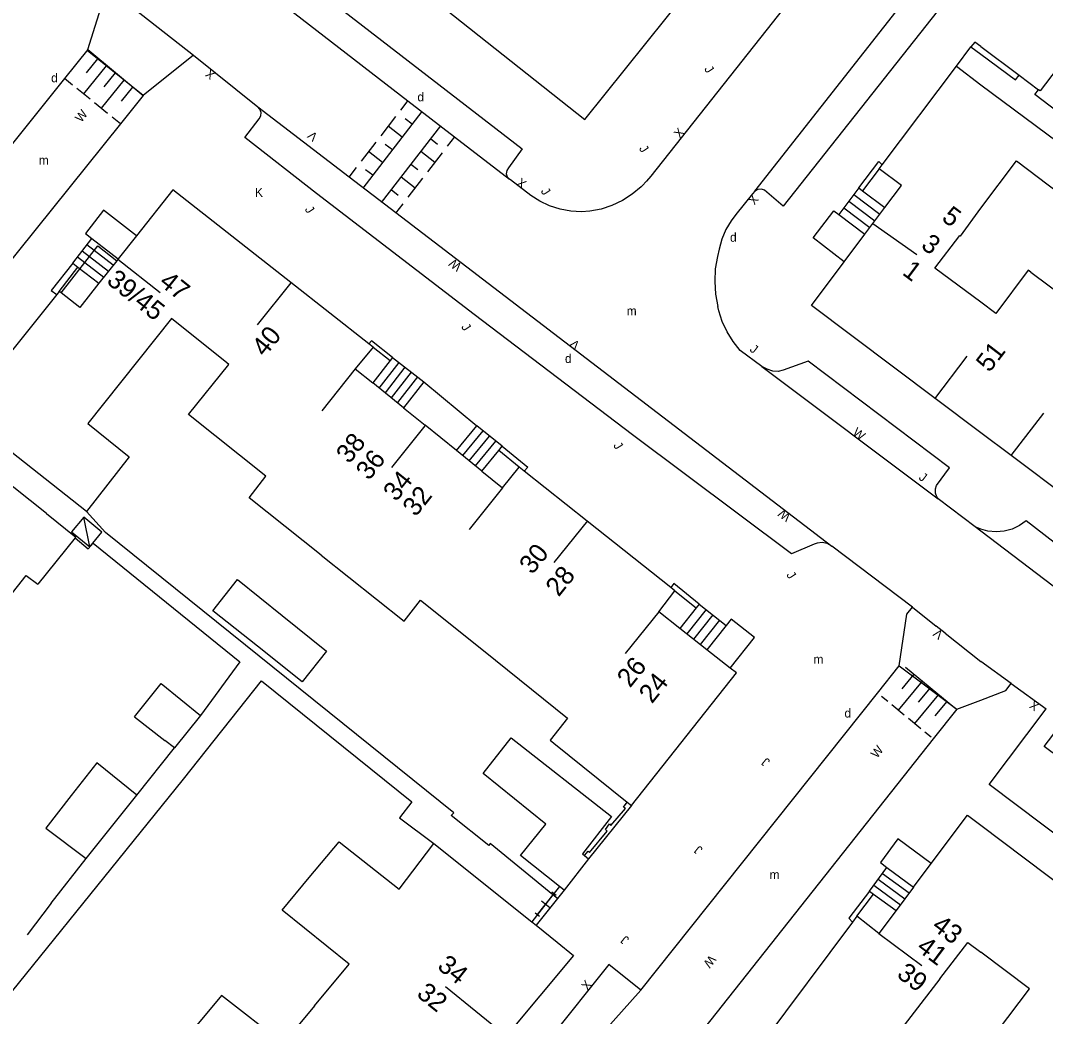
# Model space of a CAD drawing. Extents: x 134999 to 136502, y 457398 to 459002.
# Drawn here: x 135446.3 to 135503.6, y 457839.1 to 457894.8 of the extents above; entities that cross this region are included whole.
import ezdxf

# ---------------------------------------------------------------- set-up
doc = ezdxf.new("R2010")
doc.units = 0
for name, color, linetype in [('RI_DGTB_15', 7, 'Continuous'), ('RI_DGTB_2', 7, 'Continuous'), ('RI_DGTB_23', 7, 'Continuous'), ('RI_DGTB_28', 7, 'Continuous'), ('RI_DGTB_29', 7, 'Continuous'), ('RI_DGTB_3', 7, 'Continuous'), ('RI_DGTB_30', 7, 'Continuous'), ('RI_DGTB_31', 7, 'Continuous'), ('RI_DGTB_35', 7, 'Continuous'), ('RI_DGTB_36', 7, 'Continuous'), ('RI_DGTB_4', 7, 'Continuous'), ('RI_DGTB_43', 7, 'Continuous'), ('RI_DGTB_48', 7, 'Continuous'), ('RI_DGTB_5', 7, 'Continuous'), ('RI_DGTB_53', 7, 'Continuous'), ('RI_DGTB_54', 7, 'Continuous'), ('RI_DGTB_6', 7, 'Continuous'), ('RI_DGTB_7', 7, 'Continuous')]:
    doc.layers.add(name, color=color, linetype=linetype)

msp = doc.modelspace()

# ---------------------------------------------------------------- linework, layer by layer
at = {"layer": 'RI_DGTB_15'}
for p, q in [((135493.967, 457883.435), (135496.418, 457881.704)), ((135451.744, 457881.43), (135454.099, 457879.571)), ((135461.409, 457880.116), (135459.536, 457877.774)), ((135497.42, 457873.617), (135499.233, 457876.008)), ((135465.014, 457875.305), (135463.141, 457872.963)), ((135501.698, 457870.449), (135503.524, 457872.83)), ((135468.909, 457872.125), (135467.036, 457869.783)), ((135473.258, 457868.655), (135471.385, 457866.313)), ((135477.998, 457866.808), (135476.125, 457864.466)), ((135481.985, 457861.716), (135480.112, 457859.374)), ((135494.3, 457843.724), (135496.703, 457841.928)), ((135473.461, 457837.987), (135470.069, 457840.744))]:
    msp.add_line(p, q, dxfattribs=at)
at = {"layer": 'RI_DGTB_2'}
msp.add_line((135469.414, 457848.761), (135474.885, 457844.385), dxfattribs=at)
for points in [[(135474.885, 457844.385), (135475.131, 457844.189)], [(135475.131, 457844.189), (135476.308, 457843.247), (135477.218, 457842.487), (135473.461, 457837.987)]]:
    msp.add_lwpolyline(points, dxfattribs=at)
at = {"layer": 'RI_DGTB_23'}
msp.add_lwpolyline([(135476.324, 457845.681), (135475.131, 457844.189)], dxfattribs=at)
at = {"layer": 'RI_DGTB_28'}
for p, q in [((135493.176, 457885.424), (135492.054, 457883.932)), ((135493.176, 457885.424), (135493.388, 457885.264)), ((135493.388, 457885.264), (135494.631, 457884.329)), ((135492.615, 457884.678), (135494.073, 457883.581)), ((135492.896, 457885.051), (135494.352, 457883.955)), ((135492.335, 457884.305), (135493.793, 457883.208)), ((135449.22, 457881.218), (135450.279, 457882.593)), ((135450.014, 457882.249), (135451.486, 457881.116)), ((135449.749, 457881.905), (135451.221, 457880.772)), ((135449.22, 457881.218), (135449.507, 457880.997)), ((135449.484, 457881.561), (135450.956, 457880.428)), ((135449.507, 457880.997), (135450.685, 457880.09)), ((135467.102, 457875.936), (135466.971, 457875.767)), ((135467.102, 457875.936), (135468.846, 457874.578)), ((135466.971, 457875.767), (135465.995, 457874.514)), ((135467.45, 457875.665), (135466.333, 457874.23)), ((135467.799, 457875.393), (135466.682, 457873.958)), ((135468.148, 457875.122), (135467.031, 457873.687)), ((135468.497, 457874.85), (135467.38, 457873.415)), ((135473.225, 457870.971), (135471.821, 457872.117)), ((135471.038, 457870.449), (135472.168, 457871.834)), ((135471.39, 457870.161), (135472.52, 457871.546)), ((135471.743, 457869.873), (135472.873, 457871.258)), ((135473.039, 457870.743), (135473.225, 457870.971)), ((135472.098, 457869.59), (135473.039, 457870.743)), ((135484.089, 457861.935), (135483.173, 457860.782)), ((135484.635, 457861.849), (135483.553, 457860.487)), ((135484.258, 457862.148), (135484.089, 457861.935)), ((135484.258, 457862.148), (135485.767, 457860.95)), ((135485.012, 457861.549), (135483.93, 457860.187)), ((135485.389, 457861.25), (135484.307, 457859.888)), ((135493.78, 457846.095), (135494.753, 457847.419)), ((135494.266, 457846.757), (135495.751, 457845.665)), ((135494.509, 457847.088), (135495.994, 457845.996)), ((135494.023, 457846.426), (135495.508, 457845.334)), ((135493.78, 457846.095), (135494.007, 457845.927)), ((135494.007, 457845.927), (135495.26, 457845.007))]:
    msp.add_line(p, q, dxfattribs=at)
at = {"layer": 'RI_DGTB_3'}
for p, q in [((135508.379, 457897.575), (135503.322, 457890.844)), ((135500, 457893.333), (135502.137, 457891.731)), ((135502.137, 457891.731), (135503.226, 457890.916)), ((135500, 457891.194), (135505.733, 457886.926)), ((135503.322, 457890.844), (135503.226, 457890.916)), ((135502.799, 457880.71), (135507.139, 457877.439)), ((135501.698, 457870.449), (135500, 457871.725)), ((135505.781, 457867.379), (135501.698, 457870.449))]:
    msp.add_line(p, q, dxfattribs=at)
for points in [[(135506.521, 457887.972), (135503.022, 457890.644), (135503.226, 457890.916)], [(135500, 457884.289), (135501.996, 457886.937), (135504.384, 457885.137), (135505.733, 457886.926)], [(135502.799, 457880.71), (135502.656, 457880.818), (135500.838, 457878.406), (135500, 457879.038)]]:
    msp.add_lwpolyline(points, dxfattribs=at)
at = {"layer": 'RI_DGTB_30'}
for points in [[(135450.845, 457866.162), (135449.831, 457867.001), (135449.152, 457866.18), (135450.166, 457865.341), (135450.845, 457866.162)], [(135450.166, 457865.341), (135449.831, 457867.001)]]:
    msp.add_lwpolyline(points, dxfattribs=at)
at = {"layer": 'RI_DGTB_31'}
for p, q in [((135453.155, 457890.585), (135450.033, 457893.114)), ((135450.607, 457892.649), (135449.969, 457891.862)), ((135451.097, 457892.252), (135449.821, 457890.677)), ((135449.209, 457891.173), (135448.764, 457891.533)), ((135452.078, 457891.458), (135450.802, 457889.883)), ((135451.587, 457891.855), (135450.949, 457891.068)), ((135450.189, 457890.379), (135449.454, 457890.975)), ((135452.568, 457891.061), (135451.93, 457890.274)), ((135467.956, 457890.305), (135467.543, 457889.77)), ((135451.169, 457889.585), (135450.434, 457890.181)), ((135468.748, 457889.694), (135465.442, 457885.414)), ((135451.885, 457889.006), (135451.414, 457889.387)), ((135467.268, 457889.413), (135466.441, 457888.343)), ((135468.197, 457888.981), (135467.801, 457889.286)), ((135469.78, 457888.896), (135466.475, 457884.616)), ((135467.646, 457888.267), (135466.855, 457888.878)), ((135466.166, 457887.987), (135465.34, 457886.917)), ((135469.229, 457888.183), (135469.625, 457887.877)), ((135470.571, 457888.285), (135470.158, 457887.75)), ((135466.544, 457886.841), (135465.753, 457887.452)), ((135467.095, 457887.554), (135466.699, 457887.859)), ((135468.678, 457887.47), (135469.47, 457886.858)), ((135469.883, 457887.393), (135469.056, 457886.323)), ((135465.064, 457886.56), (135464.651, 457886.025)), ((135465.993, 457886.127), (135465.598, 457886.433)), ((135468.127, 457886.756), (135468.523, 457886.451)), ((135467.576, 457886.043), (135468.368, 457885.432)), ((135468.781, 457885.967), (135467.955, 457884.897)), ((135467.025, 457885.33), (135467.421, 457885.024)), ((135467.679, 457884.54), (135467.266, 457884.005)), ((135496.252, 457858.223), (135495.583, 457857.412)), ((135498.554, 457856.322), (135495.791, 457858.603)), ((135496.712, 457857.843), (135495.374, 457856.222)), ((135497.633, 457857.082), (135496.295, 457855.461)), ((135497.173, 457857.463), (135496.504, 457856.652)), ((135494.798, 457856.697), (135494.453, 457856.982)), ((135495.719, 457855.937), (135495.029, 457856.507)), ((135498.094, 457856.702), (135497.425, 457855.892)), ((135496.64, 457855.176), (135495.95, 457855.746)), ((135497.216, 457854.701), (135496.871, 457854.986))]:
    msp.add_line(p, q, dxfattribs=at)
at = {"layer": 'RI_DGTB_4'}
for p, q in [((135498.643, 457892.237), (135499.448, 457893.309)), ((135494.48, 457886.716), (135498.643, 457892.237)), ((135498.643, 457892.237), (135500, 457891.194)), ((135494.31, 457886.49), (135494.48, 457886.716)), ((135493.965, 457883.437), (135494.631, 457884.329)), ((135493.514, 457882.833), (135493.965, 457883.437)), ((135492.366, 457881.297), (135493.514, 457882.833)), ((135452.782, 457882.744), (135451.761, 457881.452)), ((135465.78, 457876.71), (135461.418, 457880.127)), ((135448.461, 457879.637), (135448.321, 457879.462)), ((135466.012, 457876.522), (135465.014, 457875.305)), ((135466.012, 457876.522), (135465.78, 457876.71)), ((135465.014, 457875.305), (135465.995, 457874.514)), ((135467.715, 457873.126), (135465.995, 457874.514)), ((135500, 457871.725), (135497.443, 457873.647)), ((135467.715, 457873.126), (135468.928, 457872.148)), ((135449.979, 457867.333), (135443.18, 457872.701)), ((135470.682, 457870.733), (135468.928, 457872.148)), ((135447.743, 457867.209), (135442.243, 457871.581)), ((135472.098, 457869.59), (135470.682, 457870.733)), ((135473.258, 457868.655), (135474.189, 457869.807)), ((135474.47, 457869.584), (135474.189, 457869.807)), ((135472.098, 457869.59), (135473.258, 457868.655)), ((135477.986, 457866.793), (135474.47, 457869.584)), ((135482.663, 457863.081), (135477.986, 457866.793)), ((135481.985, 457861.716), (135482.885, 457862.892)), ((135482.885, 457862.892), (135482.663, 457863.081)), ((135468.675, 457862.374), (135472.19, 457859.546)), ((135483.173, 457860.782), (135481.985, 457861.716)), ((135484.685, 457859.588), (135483.173, 457860.782)), ((135485.983, 457858.572), (135484.685, 457859.588)), ((135476.115, 457854.376), (135480.228, 457851.073)), ((135480.228, 457851.073), (135480.462, 457850.885)), ((135500, 457849.785), (135506.09, 457845.181)), ((135496.244, 457846.323), (135497.231, 457847.643)), ((135496.244, 457846.323), (135495.26, 457845.007)), ((135495.26, 457845.007), (135494.3, 457843.724)), ((135493.066, 457844.687), (135492.818, 457844.355)), ((135494.3, 457843.724), (135493.066, 457844.687)), ((135502.714, 457840.62), (135500, 457842.679))]:
    msp.add_line(p, q, dxfattribs=at)
for points in [[(135500, 457893.333), (135499.666, 457893.582), (135499.448, 457893.309)], [(135494.631, 457884.329), (135495.556, 457885.566), (135494.31, 457886.49)], [(135461.418, 457880.127), (135454.807, 457885.307), (135452.782, 457882.744)], [(135451.678, 457881.347), (135450.685, 457880.09)], [(135451.761, 457881.452), (135451.678, 457881.347)], [(135497.443, 457873.647), (135490.531, 457878.842), (135492.366, 457881.297)], [(135450.685, 457880.09), (135449.61, 457878.729), (135448.572, 457879.549)], [(135448.321, 457879.462), (135443.007, 457872.837)], [(135448.572, 457879.549), (135448.461, 457879.637)], [(135457.832, 457875.643), (135454.735, 457878.117), (135450.068, 457872.249), (135452.382, 457870.39), (135449.979, 457867.333)], [(135460.01, 457869.294), (135455.693, 457872.749), (135457.956, 457875.544), (135457.832, 457875.643)], [(135463.116, 457864.882), (135459.085, 457868.097), (135460.01, 457869.294)], [(135463.116, 457864.882), (135467.744, 457861.19), (135468.675, 457862.374)], [(135472.19, 457859.546), (135476.893, 457855.762), (135475.919, 457854.534), (135476.115, 457854.376)], [(135480.462, 457850.885), (135486.332, 457858.299), (135485.983, 457858.572)], [(135497.231, 457847.643), (135499.255, 457850.349), (135500, 457849.785)], [(135464.117, 457848.859), (135467.466, 457846.198), (135469.414, 457848.761)], [(135492.818, 457844.355), (135487.815, 457837.637)], [(135497.705, 457841.179), (135499.267, 457843.213), (135500, 457842.679)], [(135497.705, 457841.179), (135494.656, 457837.208), (135497.034, 457835.385), (135494.768, 457832.391)], [(135505.476, 457834.803), (135500.926, 457838.26), (135502.714, 457840.62)]]:
    msp.add_lwpolyline(points, dxfattribs=at)
at = {"layer": 'RI_DGTB_48'}
for p, q in [((135476.441, 457846.348), (135476.074, 457845.885)), ((135476.074, 457845.885), (135474.885, 457844.385)), ((135476.131, 457845.957), (135475.196, 457844.778)), ((135475.428, 457845.555), (135475.9, 457845.181)), ((135476.013, 457846.05), (135476.249, 457845.864)), ((135475.079, 457844.871), (135475.314, 457844.684))]:
    msp.add_line(p, q, dxfattribs=at)
msp.add_lwpolyline([(135465.5, 457899.054), (135477.861, 457889.254), (135484.683, 457897.771)], dxfattribs=at)
at = {"layer": 'RI_DGTB_5'}
for p, q in [((135500, 457879.038), (135497.437, 457880.934)), ((135462.44, 457846.85), (135464.117, 457848.859))]:
    msp.add_line(p, q, dxfattribs=at)
for points in [[(135497.437, 457880.934), (135498.824, 457882.76), (135498.865, 457882.729), (135500, 457884.289)], [(135447.743, 457867.209), (135449.383, 457865.897), (135449.348, 457865.854)], [(135449.348, 457865.854), (135447.272, 457863.26)], [(135445.062, 457861.808), (135446.622, 457863.754), (135447.272, 457863.26)], [(135462.739, 457839.685), (135464.683, 457842.015), (135460.925, 457845.034), (135462.44, 457846.85)], [(135462.739, 457839.685), (135460.982, 457837.579), (135457.53, 457840.247), (135455.874, 457838.26)]]:
    msp.add_lwpolyline(points, dxfattribs=at)
at = {"layer": 'RI_DGTB_53'}
for p, q in [((135487.361, 457885.24), (135498.865, 457899.884)), ((135455.971, 457892.854), (135459.569, 457889.952)), ((135494.31, 457886.49), (135493.388, 457885.264)), ((135448.461, 457879.637), (135449.507, 457880.997)), ((135466.012, 457876.522), (135466.971, 457875.767)), ((135487.755, 457875.43), (135497.623, 457868.028)), ((135474.189, 457869.807), (135473.039, 457870.743)), ((135500, 457866.23), (135499.685, 457866.47)), ((135496.185, 457861.976), (135491.663, 457865.395)), ((135482.885, 457862.892), (135484.089, 457861.935)), ((135498.015, 457860.514), (135497.509, 457860.918)), ((135501.698, 457857.709), (135500, 457858.928)), ((135501.698, 457857.709), (135503.652, 457856.296)), ((135493.066, 457844.687), (135494.007, 457845.927))]:
    msp.add_line(p, q, dxfattribs=at)
for points in [[(135453.512, 457901.479), (135453.75, 457901.342), (135454.018, 457901.279), (135454.292, 457901.295), (135454.479, 457901.354), (135455.87, 457901.895), (135474.348, 457887.601), (135473.587, 457886.549), (135473.487, 457886.396), (135473.461, 457886.215), (135473.514, 457886.041), (135473.636, 457885.905)], [(135453.512, 457901.479), (135467.954, 457890.302)], [(135493.427, 457901.109), (135481.541, 457886.076), (135481.312, 457885.793), (135481.055, 457885.534), (135480.998, 457885.479), (135480.501, 457885.068), (135479.957, 457884.72), (135479.374, 457884.443), (135478.762, 457884.24), (135478.129, 457884.114), (135477.676, 457884.085), (135477.067, 457884.115), (135476.468, 457884.225), (135475.888, 457884.413), (135475.338, 457884.675), (135474.827, 457885.006), (135473.693, 457885.87), (135473.636, 457885.905)], [(135498.865, 457899.884), (135498.767, 457899.727), (135498.674, 457899.456), (135498.659, 457899.169), (135498.723, 457898.89), (135499.253, 457897.45), (135488.943, 457884.403), (135487.906, 457885.288), (135487.728, 457885.348), (135487.533, 457885.332), (135487.361, 457885.24)], [(135467.954, 457890.302), (135470.568, 457888.279)], [(135491.663, 457865.395), (135491.411, 457865.527), (135491.133, 457865.584), (135490.849, 457865.562), (135490.674, 457865.506), (135489.422, 457864.958), (135480.517, 457871.614), (135471.661, 457878.334), (135462.853, 457885.117), (135458.845, 457888.238), (135459.636, 457889.28), (135459.73, 457889.446), (135459.748, 457889.636), (135459.688, 457889.818), (135459.569, 457889.952)], [(135459.569, 457889.952), (135464.67, 457886.049)], [(135470.568, 457888.279), (135473.636, 457885.905)], [(135493.176, 457885.424), (135494.289, 457886.903), (135494.48, 457886.716)], [(135464.67, 457886.049), (135467.294, 457884.041)], [(135487.361, 457885.24), (135487.24, 457885.088), (135486.303, 457883.927), (135486.044, 457883.59), (135485.747, 457883.09), (135485.521, 457882.554), (135485.37, 457881.992), (135485.266, 457881.585), (135485.153, 457880.888), (135485.121, 457880.184), (135485.168, 457879.48), (135485.294, 457878.786)], [(135467.294, 457884.041), (135491.663, 457865.395)], [(135449.22, 457881.218), (135448.018, 457879.687), (135448.321, 457879.462)], [(135467.102, 457875.936), (135465.924, 457876.866), (135465.78, 457876.71)], [(135473.225, 457870.971), (135474.671, 457869.799), (135474.47, 457869.584)], [(135519.212, 457851.612), (135500, 457866.229)], [(135484.258, 457862.148), (135482.825, 457863.301), (135482.663, 457863.081)], [(135500, 457856.766), (135501.403, 457857.318), (135501.698, 457857.709)], [(135537.272, 457831.068), (135535.154, 457830.07), (135533.163, 457827.426), (135500.459, 457852.058), (135503.652, 457856.296)], [(135536.758, 457831.466), (135536.417, 457831.612), (135536.052, 457831.682), (135535.7, 457831.675), (135534.387, 457831.211), (135503.545, 457854.177), (135504.321, 457855.208), (135504.384, 457855.412), (135504.368, 457855.625), (135504.275, 457855.817), (135504.252, 457855.846)], [(135493.78, 457846.095), (135492.621, 457844.574), (135492.818, 457844.355)]]:
    msp.add_lwpolyline(points, dxfattribs=at)
at = {"layer": 'RI_DGTB_54'}
for p, q in [((135451.253, 457896.55), (135455.971, 457892.854)), ((135450.066, 457893.156), (135453.155, 457890.585)), ((135455.971, 457892.854), (135453.155, 457890.585)), ((135499.685, 457866.47), (135497.623, 457868.028)), ((135500, 457866.334), (135499.685, 457866.47)), ((135496.185, 457861.976), (135497.509, 457860.918)), ((135498.015, 457860.514), (135500, 457858.928)), ((135495.438, 457858.688), (135498.661, 457856.276)), ((135498.661, 457856.276), (135500, 457856.766)), ((135452.804, 457851.465), (135454.911, 457854.107)), ((135480.462, 457850.885), (135478.063, 457847.902)), ((135448.021, 457845.421), (135449.971, 457847.921)), ((135448.021, 457845.421), (135446.661, 457843.642)), ((135473.849, 457832.559), (135480.99, 457840.559))]:
    msp.add_line(p, q, dxfattribs=at)
for points in [[(135450.066, 457893.156), (135450.992, 457896.151), (135451.253, 457896.55)], [(135450.066, 457893.156), (135448.765, 457891.534)], [(135448.765, 457891.534), (135436.422, 457876.143)], [(135453.155, 457890.585), (135451.884, 457889.005)], [(135451.884, 457889.005), (135439.547, 457873.666)], [(135487.755, 457875.43), (135486.546, 457876.337), (135486.144, 457876.829), (135485.807, 457877.368), (135485.54, 457877.944), (135485.347, 457878.55), (135485.294, 457878.786)], [(135497.623, 457868.028), (135497.535, 457868.137), (135497.457, 457868.358), (135497.458, 457868.592), (135497.52, 457868.78), (135498.255, 457869.761), (135490.353, 457875.731), (135488.946, 457875.228), (135488.663, 457875.164), (135488.373, 457875.175), (135488.054, 457875.278), (135487.755, 457875.43)], [(135476.074, 457845.885), (135472.556, 457848.756), (135472.48, 457848.642), (135470.375, 457850.32), (135470.522, 457850.478), (135451.042, 457866.158), (135449.979, 457867.333)], [(135530.551, 457845.497), (135517.618, 457855.126), (135502.53, 457866.796), (135502.158, 457866.535), (135501.745, 457866.343), (135501.306, 457866.225), (135500.852, 457866.187), (135500.399, 457866.228), (135500, 457866.334)], [(135449.348, 457865.854), (135450.087, 457865.239), (135450.353, 457865.553), (135458.568, 457858.912), (135456.364, 457855.915)], [(135495.438, 457858.688), (135495.867, 457861.583), (135496.185, 457861.976)], [(135494.227, 457857.169), (135495.438, 457858.688)], [(135442.172, 457835.984), (135455.404, 457852.358), (135459.775, 457857.862), (135468.172, 457851.078), (135467.49, 457850.186), (135469.414, 457848.761)], [(135480.99, 457840.559), (135494.227, 457857.169)], [(135498.661, 457856.276), (135497.336, 457854.602)], [(135497.336, 457854.602), (135484.201, 457838.008)], [(135477.842, 457848.081), (135478.046, 457848.323), (135478.115, 457848.246), (135479.108, 457849.454), (135479.013, 457849.544), (135479.236, 457849.848), (135479.318, 457849.771), (135480.126, 457850.721), (135480.025, 457850.797), (135480.228, 457851.073)], [(135476.691, 457846.149), (135476.324, 457845.681)], [(135476.324, 457845.681), (135476.074, 457845.885)], [(135480.99, 457840.559), (135479.189, 457841.99), (135472.524, 457833.644), (135473.849, 457832.559)]]:
    msp.add_lwpolyline(points, dxfattribs=at)
at = {"layer": 'RI_DGTB_6'}
for p, q in [((135492.054, 457883.932), (135493.514, 457882.833)), ((135450.279, 457882.593), (135451.761, 457881.452)), ((135468.846, 457874.578), (135467.715, 457873.126)), ((135468.846, 457874.578), (135471.821, 457872.117)), ((135470.682, 457870.733), (135471.821, 457872.117)), ((135485.767, 457860.95), (135484.685, 457859.588)), ((135452.667, 457855.847), (135454.155, 457857.699)), ((135456.364, 457855.915), (135454.911, 457854.107)), ((135478.063, 457847.902), (135476.691, 457846.149)), ((135477.842, 457848.081), (135478.063, 457847.902)), ((135494.753, 457847.419), (135496.244, 457846.323)), ((135476.691, 457846.149), (135476.441, 457846.348))]:
    msp.add_line(p, q, dxfattribs=at)
for points in [[(135452.782, 457882.744), (135450.932, 457884.174), (135449.923, 457882.868), (135450.279, 457882.593)], [(135492.366, 457881.297), (135490.62, 457882.632), (135491.782, 457884.146), (135492.054, 457883.932)], [(135457.062, 457861.774), (135458.434, 457863.527), (135460.929, 457861.516)], [(135459.552, 457859.788), (135457.062, 457861.774)], [(135460.929, 457861.516), (135463.414, 457859.512), (135462.042, 457857.803), (135459.552, 457859.788)], [(135485.983, 457858.572), (135487.338, 457860.275), (135486.047, 457861.302), (135485.767, 457860.95)], [(135454.155, 457857.699), (135456.364, 457855.915)], [(135452.667, 457855.847), (135454.362, 457854.525)], [(135454.911, 457854.107), (135454.362, 457854.525)], [(135475.667, 457849.843), (135472.173, 457852.674), (135473.727, 457854.659), (135479.346, 457850.261), (135477.718, 457848.181)], [(135452.804, 457851.465), (135450.557, 457853.266), (135449.138, 457851.438)], [(135449.138, 457851.438), (135447.718, 457849.609), (135449.971, 457847.921)], [(135451.387, 457849.692), (135452.804, 457851.465)], [(135449.971, 457847.921), (135451.387, 457849.692)], [(135476.441, 457846.348), (135474.252, 457848.083), (135475.667, 457849.843)], [(135497.231, 457847.643), (135495.368, 457849.015), (135494.39, 457847.686), (135494.753, 457847.419)], [(135477.718, 457848.181), (135477.842, 457848.081)]]:
    msp.add_lwpolyline(points, dxfattribs=at)
at = {"layer": 'RI_DGTB_7'}
msp.add_line((135499.448, 457893.309), (135500, 457892.908), dxfattribs=at)
for points in [[(135500, 457892.908), (135501.933, 457891.459), (135502.137, 457891.731)], [(135448.572, 457879.549), (135450.627, 457882.188), (135451.678, 457881.347)]]:
    msp.add_lwpolyline(points, dxfattribs=at)

# ---------------------------------------------------------------- texts
at = {"layer": 'RI_DGTB_29'}
for p in [(135448.01, 457891.329), (135468.494, 457890.265), (135485.975, 457882.412), (135476.744, 457875.631), (135492.376, 457855.802)]:
    msp.add_text('d', height=0.5, dxfattribs=at).set_placement(p)
at = {"layer": 'RI_DGTB_30'}
for s, height, rotation, p in [('X', 0.5, 141.49281, (135457.243, 457891.831)), ('W', 0.499, 51.18825, (135449.692, 457889.049)), ('V', 0.5, 139.33839, (135462.965, 457888.356)), ('X', 0.5, 48.08209, (135483.162, 457888.166)), ('X', 0.499, 322.69589, (135473.985, 457885.62)), ('X', 0.499, 231.07986, (135487.225, 457885.092)), ('W', 0.499, 142.39198, (135471.006, 457881.112)), ('V', 0.5, 139.33839, (135477.622, 457876.704)), ('W', 0.499, 323.04822, (135492.791, 457871.653)), ('W', 0.5, 143.12044, (135489.417, 457867.122)), ('V', 0.5, 142.1584, (135497.94, 457860.527)), ('X', 0.499, 144.10792, (135503.319, 457856.532)), ('W', 0.499, 51.63231, (135494.197, 457853.486)), ('W', 0.499, 231.39618, (135484.848, 457842.555)), ('X', 0.499, 51.41386, (135478.004, 457840.505))]:
    msp.add_text(s, height=height, rotation=rotation, dxfattribs=at).set_placement(p)
msp.add_text('K', height=0.5, dxfattribs=at).set_placement((135459.409, 457884.922))
at = {"layer": 'RI_DGTB_31'}
for height, rotation, p in [(0.5, 302.94614, (135484.514, 457892.069)), (0.5, 302.94614, (135480.865, 457887.623)), (0.5, 302.94614, (135475.373, 457885.24)), (0.5, 302.94614, (135462.174, 457884.221)), (0.5, 302.94614, (135470.924, 457877.65)), (0.499, 323.04822, (135487.038, 457876.321)), (0.5, 302.94614, (135479.427, 457871.018)), (0.499, 323.04822, (135496.491, 457869.155)), (0.5, 302.94614, (135489.106, 457863.778)), (0.5, 141.63315, (135488.25, 457853.391)), (0.5, 141.63315, (135484.486, 457848.475)), (0.5, 141.63315, (135480.374, 457843.441))]:
    msp.add_text('J', height=height, rotation=rotation, dxfattribs=at).set_placement(p)
at = {"layer": 'RI_DGTB_35'}
for s, rotation, p in [('1', 323.2198, (135495.554, 457880.614)), ('47', 321.3419, (135453.991, 457880.036)), ('40', 51.3419, (135459.96, 457875.927)), ('51', 52.5156, (135500.481, 457875.057)), ('24', 51.3509, (135481.611, 457856.537)), ('43', 323.2129, (135497.203, 457844.007)), ('34', 321.3006, (135469.55, 457841.796)), ('39', 323.2037, (135495.243, 457841.33))]:
    msp.add_text(s, height=1.054, rotation=rotation, dxfattribs=at).set_placement(p)
at = {"layer": 'RI_DGTB_36'}
for s, rotation, p in [('5', 323.2198, (135497.755, 457883.643)), ('3', 323.2037, (135496.599, 457882.099)), ('39/45', 321.6851, (135451.056, 457880.125)), ('38', 51.3419, (135464.677, 457869.949)), ('36', 51.3509, (135465.783, 457869.016)), ('34', 51.3419, (135467.309, 457867.834)), ('32', 51.3509, (135468.395, 457866.986)), ('30', 51.3509, (135474.919, 457863.757)), ('28', 51.3419, (135476.393, 457862.513)), ('26', 51.3419, (135480.385, 457857.425)), ('41', 323.2129, (135496.35, 457842.814)), ('32', 321.3006, (135468.395, 457840.249))]:
    msp.add_text(s, height=1.054, rotation=rotation, dxfattribs=at).set_placement(p)
at = {"layer": 'RI_DGTB_43'}
for p in [(135447.322, 457886.724), (135480.197, 457878.295)]:
    msp.add_text('m', height=0.499, rotation=359.99145, dxfattribs=at).set_placement(p)
for p in [(135490.643, 457858.811), (135488.187, 457846.765)]:
    msp.add_text('m', height=0.5, dxfattribs=at).set_placement(p)

doc.saveas('drawing.dxf')
